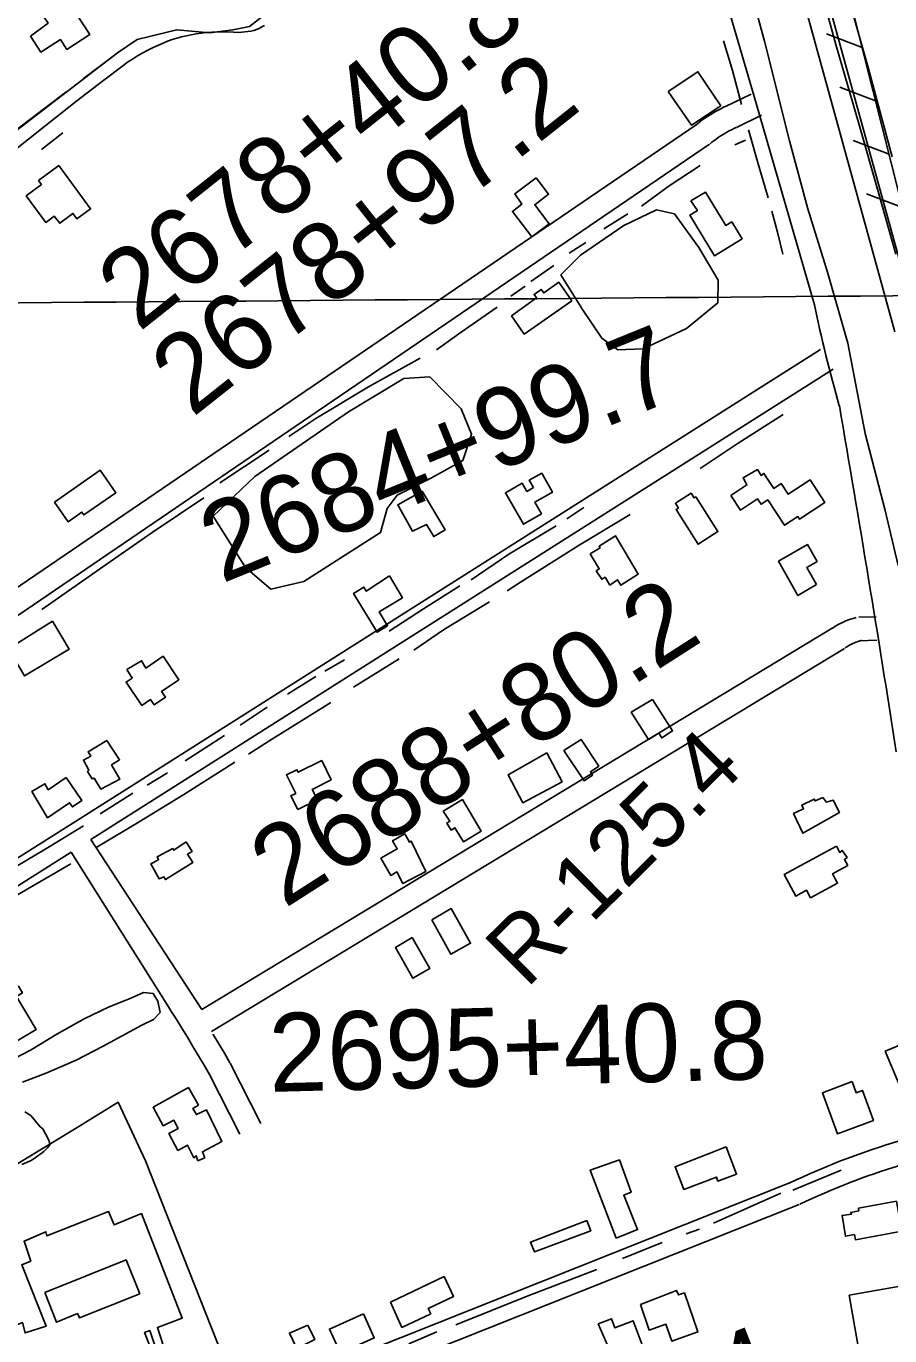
# Model space of a CAD drawing. Extents: x 3568792 to 3606828, y 529143 to 554785.
# Drawn here: x 3572691 to 3573791, y 539290 to 540958 of the extents above; entities that cross this region are included whole.
import ezdxf

# ---------------------------------------------------------------- set-up
doc = ezdxf.new("R2010")
doc.units = 0
for name, color, linetype in [('V-BLDG-OTLN', 7, 'Continuous'), ('V-FLOD-BASE', 7, 'Continuous'), ('V-GRID-MAJR', 7, 'Continuous'), ('V-LEVE-TOET', 7, 'Continuous'), ('V-RIVR-RANG-IDEN', 7, 'Continuous'), ('V-ROAD-CNTR', 7, 'Continuous'), ('V-RRAP-FSHR', 7, 'Continuous'), ('V-SITE-VEGE', 7, 'Continuous'), ('V-SURV-IDEN', 7, 'Continuous'), ('V-SURV-LINE', 7, 'Continuous'), ('V-TOPO-SHOR', 7, 'Continuous')]:
    doc.layers.add(name, color=color, linetype=linetype)

msp = doc.modelspace()

# ---------------------------------------------------------------- linework, layer by layer
at = {"layer": 'V-BLDG-OTLN'}
for points in [[(3572696.1, 540945.2), (3572718.5, 540961.6), (3572713.3, 540969.6), (3572728.3, 540979.2), (3572731.7, 540974), (3572747.7, 540984.3), (3572771.7, 540947.2), (3572742.4, 540928.2), (3572734.3, 540940.7), (3572709.4, 540924.7)], [(3573508.7, 540874.4), (3573546.6, 540899.7), (3573575.5, 540856.4), (3573538.4, 540831.6)], [(3572706.5, 540761.4), (3572732.2, 540780.2), (3572772.7, 540724.9), (3572755.3, 540712.2), (3572750.2, 540719.2), (3572733.5, 540706.8), (3572726.5, 540715.7), (3572715.6, 540707.7), (3572690.8, 540741.6), (3572710, 540756.2)], [(3573340.3, 540764.4), (3573356.3, 540743.6), (3573338.7, 540730.2), (3573357.1, 540706.2), (3573335, 540689.3), (3573310.2, 540721.9), (3573322, 540731), (3573313.1, 540744.2)], [(3573537.5, 540735.5), (3573556.2, 540746.2), (3573582, 540704), (3573589.5, 540708.5), (3573602.7, 540686.9), (3573567.6, 540665.4), (3573536.1, 540716.9), (3573545.9, 540722.9)], [(3573308.9, 540588.9), (3573341, 540611.6), (3573337.8, 540616.1), (3573346.8, 540622.5), (3573350, 540618), (3573369.2, 540631.5), (3573385.7, 540608.1), (3573325.3, 540565.6)], [(3572726.8, 540351.5), (3572785, 540392.1), (3572804.8, 540363.4), (3572764, 540335.3), (3572761.6, 540338.8), (3572744, 540326.6)], [(3573588.5, 540359.9), (3573609, 540373.5), (3573604.1, 540382.5), (3573622.3, 540393), (3573627.2, 540385.4), (3573630.6, 540388), (3573643.2, 540369), (3573652.6, 540375.1), (3573661.6, 540361.5), (3573689.4, 540379.9), (3573708.4, 540351.1), (3573676.1, 540329.8), (3573673.8, 540333.2), (3573656.9, 540322), (3573635.4, 540354.6), (3573626.9, 540348.9), (3573622.4, 540355.8), (3573600.7, 540341.4)], [(3573337, 540370.1), (3573331.7, 540379.4), (3573347.5, 540388.3), (3573361.2, 540364.2), (3573338.6, 540351.5), (3573347.2, 540336.4), (3573324.1, 540323.3), (3573301.3, 540363.4), (3573322.6, 540375.5), (3573328.5, 540365.1)], [(3573195, 540365.4), (3573224.3, 540316.2), (3573210, 540307.6), (3573200.9, 540322.9), (3573183, 540314.4), (3573164, 540348.1)], [(3573544, 540358.2), (3573572, 540313.9), (3573546.7, 540297.9), (3573518.7, 540342.2), (3573521.6, 540344), (3573517.8, 540350), (3573538.1, 540362.8), (3573541.7, 540357.1)], [(3573409.1, 540285.6), (3573421.8, 540293.3), (3573420.5, 540295.4), (3573441.3, 540308.6), (3573470.4, 540259.9), (3573448.1, 540245.6), (3573444.2, 540252.5), (3573434.3, 540245.8), (3573428.3, 540255.8), (3573423.9, 540253.3), (3573416.9, 540263.9), (3573420.7, 540266.4)], [(3573697.4, 540246.7), (3573673.8, 540232.5), (3573649, 540276.3), (3573686.1, 540297.4), (3573698.3, 540275.9), (3573685.1, 540268.4)], [(3573153.5, 540257.5), (3573170.3, 540229.7), (3573140.5, 540211.7), (3573151.2, 540194.1), (3573137.7, 540185.8), (3573107.7, 540235.3), (3573120.8, 540243.3), (3573123.8, 540238.3)], [(3572724.3, 540199.7), (3572745.4, 540164.1), (3572688.4, 540130.2), (3572668, 540164.6)], [(3572819, 540138.3), (3572837.7, 540149.4), (3572843.2, 540140.2), (3572865.1, 540155.1), (3572885.3, 540125.2), (3572863.2, 540110.2), (3572868.1, 540102.9), (3572853.8, 540093.2), (3572849.2, 540100), (3572838.1, 540092.5), (3572818, 540122.2), (3572825.8, 540127.4)], [(3573488.7, 540100.1), (3573514.2, 540060), (3573500.5, 540051.2), (3573496.5, 540057.4), (3573483.6, 540049.2), (3573461.6, 540083.8)], [(3572793.6, 540048), (3572809.6, 540023.4), (3572799.4, 540016.8), (3572809.8, 539998.6), (3572785.8, 539985.9), (3572777.3, 539999.8), (3572774.6, 539998.9), (3572768.9, 540008.4), (3572770.6, 540009.9), (3572763.7, 540023), (3572772.9, 540027.8), (3572769.5, 540033.5)], [(3573375.8, 540035), (3573397.6, 540049.2), (3573420.2, 540015.4), (3573409.5, 540008.1), (3573412.3, 540003.9), (3573401.5, 539996.7)], [(3573353.9, 540032.2), (3573373.5, 539995.1), (3573323.5, 539968.7), (3573304.7, 540004.3)], [(3573036.7, 539960.1), (3573027.8, 539977.3), (3573034.1, 539980.4), (3573022.3, 540004.1), (3573035.6, 540010.7), (3573037.3, 540007.4), (3573067.2, 540022.3), (3573079.4, 539997.8), (3573055.1, 539985.6), (3573061.7, 539972.5)], [(3572741.5, 540000.6), (3572761.5, 539971.4), (3572749.6, 539963.3), (3572746, 539968.5), (3572718, 539949.4), (3572697.9, 539983.1), (3572714.5, 539992.9), (3572718.9, 539985.1)], [(3573705.6, 539975.4), (3573710.5, 539969.3), (3573718.7, 539972.1), (3573726.8, 539956.3), (3573680.3, 539929.7), (3573668.4, 539954.8), (3573681, 539960.8), (3573678.7, 539965.7), (3573694.8, 539973.3), (3573696, 539970.9)], [(3573222, 539957.9), (3573246.4, 539972.6), (3573270.5, 539932.5), (3573247.8, 539918.9), (3573237, 539936.8), (3573232, 539933.7), (3573226.6, 539942.6), (3573230.6, 539945)], [(3573173.2, 539929.1), (3573179, 539918.6), (3573181.2, 539919.5), (3573199.9, 539881.2), (3573170.7, 539865.6), (3573162.9, 539880.7), (3573155.2, 539876.1), (3573142.7, 539897.9), (3573163.4, 539909.7), (3573157.5, 539920.2)], [(3572894.5, 539918.8), (3572902.1, 539906.6), (3572896.2, 539902.9), (3572902.8, 539892.3), (3572868.1, 539870.8), (3572866.1, 539874.1), (3572859.9, 539871.5), (3572849.7, 539890.8), (3572859.4, 539895.9), (3572857.5, 539899.6), (3572877.4, 539910.2), (3572878.6, 539908)], [(3573723, 539913.2), (3573727.1, 539905.4), (3573730.3, 539907.8), (3573736.6, 539898.9), (3573733.2, 539896.4), (3573737.4, 539888.8), (3573718, 539878.2), (3573724.5, 539866.3), (3573690, 539847.6), (3573684.8, 539857.2), (3573671.2, 539849.8), (3573656.5, 539877.1)], [(3573207.3, 539819.6), (3573232.2, 539833.8), (3573256.8, 539789.7), (3573231.8, 539775.7)], [(3573182.5, 539796.8), (3573204.9, 539757.3), (3573183.2, 539745), (3573161, 539784.2)], [(3572628.8, 539714.2), (3572633.3, 539717.2), (3572621.8, 539737), (3572636.3, 539745.7), (3572647.5, 539727.1), (3572653.8, 539730.9), (3572656.8, 539725.9), (3572669.1, 539733.3), (3572671.4, 539729.4), (3572680.7, 539735), (3572685.9, 539726.4), (3572678.5, 539721.9), (3572703.6, 539679.9), (3572677.2, 539664.1), (3572663.2, 539687.5), (3572649.7, 539679.4)], [(3573785, 539652), (3573811.8, 539663.3), (3573835.5, 539606.8), (3573808.9, 539595.7)], [(3573742.9, 539613.7), (3573748.2, 539599.3), (3573756, 539602.1), (3573770.1, 539563.7), (3573724.2, 539546.9), (3573705.1, 539599)], [(3572897.3, 539606), (3572910.2, 539583.4), (3572903, 539579.3), (3572907.5, 539571.4), (3572920.3, 539577.6), (3572939.9, 539537), (3572915.2, 539524.1), (3572918.2, 539516.1), (3572909.5, 539512.5), (3572907.3, 539519), (3572904.2, 539516.4), (3572896.2, 539532.5), (3572884, 539525.8), (3572872.4, 539547.1), (3572884.5, 539553.7), (3572878.6, 539564.4), (3572865.2, 539557.1), (3572852.3, 539580.7)], [(3573582.4, 539530.4), (3573595.7, 539495.5), (3573572, 539486.6), (3573570.1, 539491.7), (3573528.5, 539476), (3573517.5, 539505)], [(3573442.3, 539414.1), (3573409.2, 539500.4), (3573446.5, 539513.7), (3573461.4, 539472.5), (3573452, 539468.7), (3573469.6, 539425)], [(3573750.9, 539452), (3573799.4, 539461.1), (3573806.5, 539423), (3573747.1, 539411.9), (3573745.9, 539418.5), (3573734.6, 539416.4), (3573730.2, 539442.9), (3573742, 539444.4), (3573741.2, 539446.8), (3573751.6, 539448.9)], [(3573404.9, 539436.5), (3573409.9, 539423.4), (3573338.1, 539396.4), (3573333.4, 539408.9)], [(3572714.3, 539344.7), (3572818.1, 539386.3), (3572835.4, 539343.1), (3572758.5, 539312.3), (3572756.1, 539318), (3572729.2, 539307.2)], [(3572714.3, 539344.7), (3572729.2, 539307.2), (3572756.1, 539318), (3572758.5, 539312.3), (3572835.4, 539343.1), (3572818.1, 539386.3)], [(3573154.9, 539332.6), (3573223.3, 539365.1), (3573235.3, 539339.8), (3573203, 539324.4), (3573206.2, 539317.7), (3573169.4, 539300.3)], [(3573739.4, 539341.3), (3573828.2, 539356.9), (3573858.6, 539184), (3573789.8, 539171.9), (3573785.3, 539197.2), (3573765.3, 539193.7)], [(3573473.4, 539329.3), (3573519.4, 539347.5), (3573521.8, 539341.6), (3573529.4, 539344.2), (3573546.6, 539294.5), (3573513.2, 539282.9), (3573505.8, 539304.3), (3573484.3, 539297)], [(3573120.4, 539317.4), (3573134.2, 539286.9), (3573091, 539267.3), (3573077, 539298.1)], [(3573419.4, 539305), (3573436.3, 539311.4), (3573440.6, 539299.9), (3573464, 539308.7), (3573483.1, 539257.8), (3573452.1, 539246.2), (3573445.8, 539262.9), (3573449.2, 539264.1), (3573445, 539275.1), (3573434.1, 539270.9)], [(3573049.4, 539303), (3573058.3, 539284.7), (3573035.6, 539273.6), (3573026.1, 539293.1)]]:
    msp.add_lwpolyline(points, close=True, dxfattribs=at)
for points in [[(3572604.6, 539272.9), (3572686.2, 539306.4), (3572689.3, 539293.3), (3572716, 539301.8), (3572685.1, 539379.9), (3572696.4, 539384.8), (3572687.9, 539410.1), (3572715.8, 539422.2), (3572717.1, 539416.9), (3572795.7, 539447.8), (3572802.8, 539430.8), (3572837.4, 539445.4), (3572889.6, 539312.1), (3572857.8, 539300.4), (3572865.4, 539277.8)], [(3572856.3, 539272), (3572848.2, 539296.4), (3572841.6, 539293.7), (3572848.8, 539275.4)]]:
    msp.add_lwpolyline(points, dxfattribs=at)
at = {"layer": 'V-FLOD-BASE'}
msp.add_lwpolyline([(3573703.5, 541002.7), (3573722.4, 540934.4), (3573752.1, 540832.1), (3573777.1, 540744), (3573798.7, 540667.2)], dxfattribs=at)
at = {"layer": 'V-GRID-MAJR'}
msp.add_spline([(3571033, 540592.1), (3576309.2, 540634.7), (3581585.4, 540678.1), (3586861.7, 540722.2), (3592137.9, 540767.1), (3597414.1, 540812.8), (3602690.3, 540859.2)], degree=3, dxfattribs=at)
at = {"layer": 'V-LEVE-TOET'}
for points in [[(3573605.6, 541034.2), (3573631.3, 540938.6), (3573663.3, 540811.6), (3573686.5, 540725.1), (3573711.5, 540644.6), (3573737.7, 540553.9), (3573759.4, 540438.9), (3573785.1, 540340.8), (3573801.5, 540270.6)], [(3573740.2, 540987.5), (3573763.3, 540905.2), (3573794, 540791.4)]]:
    msp.add_lwpolyline(points, dxfattribs=at)
at = {"layer": 'V-ROAD-CNTR'}
for p, q in [((3572773.2, 539921.7), (3573718.9, 540520.7)), ((3573717.6, 540190.8), (3572914.6, 539705.1)), ((3572914.6, 539705.1), (3572773.2, 539921.7)), ((3572364.6, 539664), (3572747.9, 539905.7)), ((3572874, 539705.4), (3572747.9, 539905.7)), ((3573664.6, 539484.8), (3572960.4, 539204.9)), ((3573675.7, 539457), (3572971.6, 539177.1))]:
    msp.add_line(p, q, dxfattribs=at)
for points in [[(3571515, 539931.9), (3572807, 540923.9), (3572832.2, 540940.7), (3572882.6, 540953.3), (3572924.6, 540949.1), (3572954, 540953.3), (3572975, 540957.5), (3573348.7, 541247.2)], [(3573695, 540602.9), (3573621, 540857.8), (3573579.6, 541000.6)], [(3572672.9, 540797.3), (3572714.3, 540830.2), (3572755.2, 540862.8), (3572787.8, 540887.8), (3572813.8, 540907.4), (3572819.9, 540911.8), (3572826.2, 540915.9), (3572832.6, 540919.9), (3572839.1, 540923.7), (3572845.7, 540927.3), (3572852.4, 540930.6), (3572859.2, 540933.7), (3572865, 540936.2), (3572870.8, 540938.5), (3572876.7, 540940.6), (3572882.7, 540942.5), (3572888.7, 540944.2), (3572894.8, 540945.6), (3572900.9, 540946.8), (3572907.1, 540947.9), (3572913.8, 540948.8), (3572920.6, 540949.6), (3572927.4, 540950.1), (3572934.2, 540950.4), (3572941, 540950.5), (3572947.8, 540950.4), (3572954.6, 540950.1), (3572961.4, 540949.5), (3572977.1, 540951.2), (3572980.7, 540952.2), (3572984.3, 540953.5), (3572987.7, 540955), (3572991.1, 540956.8), (3572994.3, 540958.8)], [(3573614.5, 540871.3), (3573582.5, 540855.9)], [(3573582.7, 540856), (3573579.3, 540854.4), (3573575.8, 540852.6), (3573572.2, 540850.8), (3573568.8, 540848.9), (3573565.3, 540846.9), (3573562, 540844.9), (3573558.6, 540842.7), (3573555.3, 540840.5), (3573552.1, 540838.3), (3573548.9, 540835.9), (3573545.8, 540833.5), (3573543.3, 540831.5)], [(3573627.5, 540844.3), (3573595.6, 540828.9)], [(3573544.2, 540832.2), (3572289.5, 539977.4)], [(3573595.4, 540828.8), (3573592.2, 540827.3), (3573589.3, 540825.9), (3573586.4, 540824.3), (3573583.5, 540822.8), (3573580.6, 540821.1), (3573577.8, 540819.4), (3573575, 540817.6), (3573572.3, 540815.8), (3573569.6, 540813.9), (3573566.9, 540811.9), (3573564.3, 540809.9), (3573562, 540808.1)], [(3573561.1, 540807.4), (3572306.4, 539952.7)], [(3572214.3, 539602.4), (3572336.4, 539681.7), (3572745.3, 539939.5), (3573702.8, 540546)], [(3573748, 540204.5), (3573745.4, 540203.8), (3573742.6, 540203), (3573739.8, 540202.1), (3573737, 540201.1), (3573734.2, 540200), (3573731.5, 540198.8), (3573728.9, 540197.5), (3573726.2, 540196.2), (3573723.7, 540194.7), (3573721.1, 540193.2), (3573718.7, 540191.6), (3573716.9, 540190.4)], [(3573773.8, 540205.5), (3573751.4, 540205)], [(3573755.5, 540175.5), (3573753.3, 540174.9), (3573751.4, 540174.3), (3573749.5, 540173.7), (3573747.7, 540173), (3573745.8, 540172.3), (3573744, 540171.5), (3573742.2, 540170.7), (3573740.5, 540169.7), (3573738.7, 540168.8), (3573737, 540167.7), (3573735.3, 540166.7), (3573733.9, 540165.7)], [(3573774.6, 540175.6), (3573752.2, 540175)], [(3573733.1, 540165.2), (3572926.7, 539677.3)], [(3572924.3, 539622.4), (3572917.3, 539634.4), (3572910.3, 539646.2), (3572903.2, 539658.1), (3572896.1, 539669.9), (3572888.9, 539681.6), (3572881.6, 539693.3), (3572874.2, 539705), (3572874, 539705.4)], [(3572950.2, 539637.5), (3572943.2, 539649.5), (3572936.1, 539661.6), (3572928.9, 539673.5), (3572928.8, 539673.9)], [(3572963, 539546.4), (3572923.9, 539623.1)], [(3572989.7, 539560), (3572950.6, 539636.8)], [(3573803.2, 539537.8), (3573794.8, 539535.3), (3573786.4, 539532.7), (3573778, 539530), (3573769.7, 539527.2), (3573761.4, 539524.4), (3573753.1, 539521.5), (3573744.8, 539518.5), (3573736.5, 539515.4), (3573728.3, 539512.3), (3573720.1, 539509.1), (3573712, 539505.8), (3573703.9, 539502.4), (3573695.8, 539499), (3573687.7, 539495.4), (3573679.7, 539491.8), (3573671.7, 539488.2), (3573663.8, 539484.5)], [(3573811.8, 539509), (3573803.6, 539506.6), (3573795.4, 539504.1), (3573787.3, 539501.5), (3573779.2, 539498.8), (3573771.2, 539496), (3573763.1, 539493.2), (3573755.1, 539490.3), (3573747.1, 539487.4), (3573739.2, 539484.3), (3573731.2, 539481.2), (3573723.3, 539478), (3573715.5, 539474.7), (3573707.6, 539471.4), (3573699.8, 539468), (3573692.1, 539464.5), (3573684.3, 539461), (3573676.5, 539457.3)]]:
    msp.add_lwpolyline(points, dxfattribs=at)
for centre, radius, start, end in [((3575408.4, 540956.5), 1749.5, 191.6626, 195.9987), ((3547981.7, 536014), 26128.5, 8.84888, 9.82908)]:
    msp.add_arc(centre, radius, start, end, dxfattribs=at)
at = {"layer": 'V-RRAP-FSHR'}
for p, q in [((3573755.8, 540930.4), (3573710.2, 540947.8)), ((3573772.9, 540862.5), (3573727.3, 540879.9)), ((3573790, 540794.6), (3573744.4, 540812)), ((3573807.1, 540726.7), (3573761.4, 540744.1))]:
    msp.add_line(p, q, dxfattribs=at)
msp.add_lwpolyline([(3573647.5, 541242.2), (3573664, 541224.2), (3573678.6, 541202.1), (3573692.5, 541174.8), (3573700.7, 541149.2), (3573804.1, 540738.4)], dxfattribs=at)
at = {"layer": 'V-SITE-VEGE'}
for points in [[(3573371.9, 540641.2), (3573397.1, 540665.9), (3573451.9, 540704), (3573493.7, 540723.7), (3573516.5, 540718.6), (3573547.5, 540676), (3573572.4, 540634.2), (3573571.8, 540605.3), (3573531.8, 540572.6), (3573476.9, 540546.7), (3573444.5, 540545.5), (3573424.2, 540560.2), (3573399.4, 540596.8)], [(3572929.1, 540333.6), (3572982, 540384), (3573101.2, 540466.4), (3573171.7, 540509), (3573205, 540511.1), (3573244.7, 540470.3), (3573258.1, 540438), (3573247.1, 540404.6), (3573207, 540382.4), (3573163.4, 540360.2), (3573150.4, 540343.4), (3573141.9, 540312.7), (3573044.5, 540250.6), (3573002.5, 540240.6), (3572969.9, 540268.3)]]:
    msp.add_lwpolyline(points, close=True, dxfattribs=at)
for points in [[(3572675.8, 539642.7), (3572696, 539653.3), (3572729.9, 539673.9), (3572764.4, 539693.2), (3572796.4, 539708.6), (3572823.1, 539719.3), (3572840.1, 539726.7), (3572852.6, 539725.5), (3572858.5, 539715.7), (3572861.3, 539701.3), (3572852.9, 539692.7), (3572837.9, 539685.4), (3572787.7, 539658.1), (3572754.4, 539640.8), (3572717.2, 539624.7), (3572685.9, 539612.6)], [(3572689.1, 539574.9), (3572696.4, 539570.3), (3572708.4, 539556), (3572711.7, 539553.4), (3572719, 539539.6), (3572721.1, 539533.1), (3572717.8, 539529.1), (3572713.3, 539524.4), (3572702.1, 539516.5), (3572696.9, 539513.1), (3572685.1, 539507.8)]]:
    msp.add_lwpolyline(points, dxfattribs=at)
at = {"layer": 'V-SURV-LINE'}
for points in [[(3573797.2, 540568.6), (3573647.9, 541110.9)], [(3573676.8, 541118.9), (3573826.1, 540576.6)]]:
    msp.add_lwpolyline(points, dxfattribs=at)
at = {"layer": 'V-TOPO-SHOR'}
for p, q in [((3572802.7, 540920.6), (3572763.6, 540891)), ((3572737.5, 540822), (3572710.1, 540800.8)), ((3573607, 540812.5), (3573593.5, 540806.7)), ((3573457.3, 540718.9), (3573426.8, 540699.8)), ((3573403.8, 540682.1), (3573382.4, 540668.8)), ((3573362.9, 540652.8), (3573333.7, 540632.5)), ((3573326.3, 540626.7), (3573308.1, 540613.9)), ((3573000.4, 540417.7), (3572937.3, 540376.1)), ((3573401.2, 540344.5), (3573379.4, 540330.3)), ((3573096.1, 540150.6), (3573071.3, 540136)), ((3573166, 540151.7), (3573107.7, 540115.8)), ((3573059.9, 540129.3), (3573023.8, 540107.1)), ((3572997.7, 540090.2), (3572963.3, 540067.6)), ((3572943.3, 540054.3), (3572893.3, 540021.9)), ((3572870.6, 540006.9), (3572845, 539990.9)), ((3572826.7, 539980.7), (3572784.9, 539954.5)), ((3573729.2, 539500.6), (3573667.3, 539475.2)), ((3573652, 539471.1), (3573566.5, 539433.1)), ((3573548.7, 539425.5), (3573531.7, 539419.3)), ((3573501.1, 539408.5), (3573450.5, 539387.9)), ((3573213.7, 539294.8), (3573178.4, 539279.6))]:
    msp.add_line(p, q, dxfattribs=at)
for points in [[(3573602.2, 540858.2), (3573590.4, 540901.3), (3573579.2, 540939.1)], [(3572741.4, 540873.7), (3572686.2, 540831.7), (3572634.5, 540793.1)], [(3573635.8, 540739), (3573623.2, 540782.6), (3573610.8, 540825.7)], [(3573549.5, 540780.5), (3573509.9, 540754.4), (3573474.7, 540728.7)], [(3573654.8, 540667.2), (3573647.9, 540695.3), (3573640.7, 540722)], [(3573290.7, 540599.7), (3573245, 540567.8), (3573213.3, 540545.6)], [(3573192.8, 540535), (3573126.6, 540498.5), (3573059.5, 540458.1), (3573025.2, 540435)], [(3573655.2, 540463.2), (3573597.7, 540426.8), (3573549.5, 540394.5)], [(3572916.9, 540357.1), (3572851.2, 540312.7), (3572792.5, 540271.9), (3572710.7, 540214.8)], [(3573460.2, 540335.9), (3573395.4, 540296.8), (3573320.5, 540249.4), (3573303.5, 540238.7)], [(3573365.9, 540321.5), (3573305.8, 540285.1), (3573257.6, 540252.7)], [(3573243.2, 540245.1), (3573197, 540215.8), (3573153.1, 540187)], [(3573280.9, 540224.5), (3573223.5, 540189.9), (3573184.7, 540162.8)], [(3573079, 540096.3), (3573001.1, 540047.9), (3572974.1, 540030.6)], [(3572956.7, 540020.4), (3572891.4, 539979.1), (3572834.8, 539944.5), (3572780.8, 539912)], [(3572763.6, 539939), (3572720, 539912.3), (3572671.7, 539883.5)], [(3572747.7, 539890.8), (3572658.5, 539838.8), (3572574.9, 539789.9), (3572508.3, 539745.6)], [(3572807.7, 539587.1), (3572757.7, 539556.1), (3572648, 539489.9), (3572534.7, 539424.6), (3572443.7, 539370.4), (3572326.2, 539301.5), (3572230.4, 539245.5), (3572141.6, 539193.1), (3572049.3, 539139.8), (3571941.7, 539078), (3571856.8, 539028.3), (3571781.9, 538991.3), (3571754.8, 538978), (3571717.8, 538959.7), (3571605.9, 538895.2), (3571511.4, 538835.8), (3571408.2, 538776.7), (3571328.6, 538729.2), (3571227.1, 538669.2), (3571128.3, 538613.2), (3571049.2, 538567.1)], [(3572807.7, 539587.1), (3572842.9, 539512.6), (3572890.8, 539390.9), (3572934.2, 539281.4), (3572945.8, 539254.9)], [(3573417.8, 539374.1), (3573328.9, 539340), (3573238.1, 539303.8)]]:
    msp.add_lwpolyline(points, dxfattribs=at)

# ---------------------------------------------------------------- texts
at = {"layer": 'V-RIVR-RANG-IDEN'}
msp.add_text('R-125.4', height=83, rotation=44.9216, dxfattribs=at).set_placement((3573328, 539730.9))
at = {"layer": 'V-SURV-IDEN'}
for s, rotation, p in [('2678+40.8', 38.4219, (3572834.3, 540567.3)), ('2678+97.2', 38.4089, (3572902.3, 540458.4)), ('2684+99.7', 22.1286, (3572939.7, 540247.5)), ('2688+80.2', 32.627, (3573019.8, 539833.3)), ('2695+40.8', 1.4934, (3573000.9, 539600.2)), ('2696+32.4', 21.4037, (3573066.3, 538981.2))]:
    msp.add_text(s, height=100, rotation=rotation, dxfattribs=at).set_placement(p)

doc.saveas('drawing.dxf')
